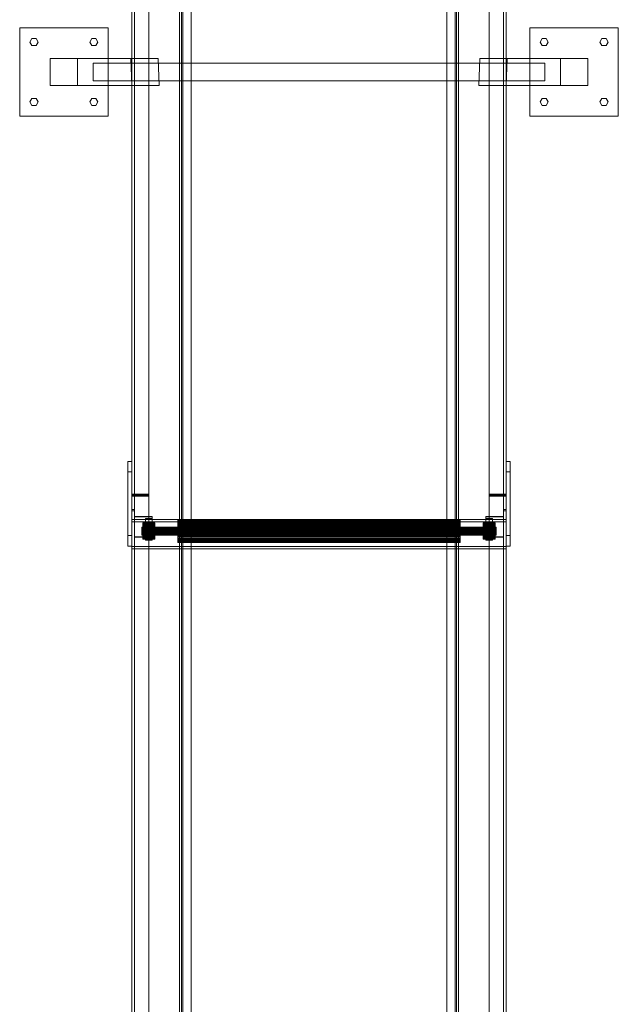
# Model space of a CAD drawing. Header units: millimetres. Extents: x -4738 to 65662, y -68080 to 6847.
# Tile 723 of 1056: x 27060 to 27940, y -21078 to -19633. Entities that reach past the tile are written whole.
import ezdxf

# ---------------------------------------------------------------- set-up
doc = ezdxf.new("R2010")
doc.units = ezdxf.units.MM
doc.layers.add('superior_C09', color=7, linetype='Continuous', lineweight=0)

msp = doc.modelspace()

# ---------------------------------------------------------------- linework, layer by layer
at = {"layer": 'superior_C09'}
for p, q in [((27225.067, -17792.489), (27225.067, -22171.241)), ((27225.067, -22172.041), (27225.067, -17793.289)), ((27225.067, -17793.689), (27225.067, -22172.44)), ((27229.067, -22172.44), (27229.067, -17793.689)), ((27250.067, -22171.241), (27250.067, -17792.489)), ((27250.067, -17793.289), (27250.067, -22172.041)), ((27750.067, -17792.489), (27750.067, -22171.241)), ((27750.067, -22172.041), (27750.067, -17793.289)), ((27771.067, -17793.689), (27771.067, -22172.44)), ((27775.067, -22171.241), (27775.067, -17792.489)), ((27775.067, -17793.289), (27775.067, -22172.041)), ((27775.067, -22172.44), (27775.067, -17793.689)), ((27225.067, -17805.813), (27225.067, -22184.565)), ((27225.067, -22185.364), (27225.067, -17806.612)), ((27229.067, -17806.612), (27229.067, -22185.364)), ((27250.067, -22184.565), (27250.067, -17805.813)), ((27250.067, -17806.612), (27250.067, -22185.364)), ((27750.067, -17805.813), (27750.067, -22184.565)), ((27750.067, -22185.364), (27750.067, -17806.612)), ((27771.067, -22185.364), (27771.067, -17806.612)), ((27775.067, -22184.565), (27775.067, -17805.813)), ((27775.067, -17806.612), (27775.067, -22185.364)), ((27300.067, -17852.939), (27300.067, -22092.939)), ((27300.067, -22093.338), (27300.067, -17853.338)), ((27700.067, -22092.939), (27700.067, -17852.939)), ((27700.067, -17853.338), (27700.067, -22093.338)), ((27300.067, -17866.662), (27300.067, -22106.662)), ((27300.067, -22107.061), (27300.067, -17867.061)), ((27700.067, -22106.662), (27700.067, -17866.662)), ((27700.067, -17867.061), (27700.067, -22107.061)), ((27295.067, -17907.74), (27295.067, -22028.81)), ((27295.067, -22033.473), (27295.067, -17912.404)), ((27298.067, -22028.81), (27298.067, -17907.74)), ((27298.067, -17912.404), (27298.067, -22033.473)), ((27702.067, -17907.74), (27702.067, -22028.81)), ((27702.067, -22033.473), (27702.067, -17912.404)), ((27705.067, -22028.81), (27705.067, -17907.74)), ((27705.067, -17912.404), (27705.067, -22033.473)), ((27300.067, -17922.714), (27300.067, -22023.962)), ((27300.067, -22024.362), (27300.067, -17923.114)), ((27700.067, -22023.962), (27700.067, -17922.714)), ((27700.067, -17923.114), (27700.067, -22024.362)), ((27229.067, -17952.846), (27229.067, -21994.629)), ((27229.067, -21995.429), (27229.067, -17953.646)), ((27312.067, -21994.629), (27312.067, -17952.846)), ((27312.067, -17953.646), (27312.067, -21995.429)), ((27688.067, -17952.846), (27688.067, -21994.629)), ((27688.067, -21995.429), (27688.067, -17953.646)), ((27771.067, -21994.629), (27771.067, -17952.846)), ((27771.067, -17953.646), (27771.067, -21995.429)), ((27225.067, -19142.148), (27225.067, -20329.467)), ((27225.067, -20330.266), (27225.067, -19142.947)), ((27229.067, -20329.467), (27229.067, -19142.148)), ((27250.067, -20329.467), (27250.067, -19142.148)), ((27250.067, -19142.947), (27250.067, -20330.266)), ((27750.067, -19142.148), (27750.067, -20329.467)), ((27750.067, -20330.266), (27750.067, -19142.947)), ((27771.067, -19142.148), (27771.067, -20329.467)), ((27775.067, -20329.467), (27775.067, -19142.148)), ((27775.067, -19142.947), (27775.067, -20330.266)), ((27225.067, -20351.717), (27225.067, -19164.398)), ((27229.067, -19164.398), (27229.067, -20351.717)), ((27771.067, -20351.717), (27771.067, -19164.398)), ((27775.067, -19164.398), (27775.067, -20351.717)), ((27060.421, -19774.494), (27060.421, -19644.494)), ((27060.421, -19644.494), (27190.421, -19644.494)), ((27190.421, -19644.494), (27190.421, -19774.494)), ((27809.714, -19774.494), (27809.714, -19644.494)), ((27809.714, -19644.494), (27939.714, -19644.494)), ((27939.714, -19644.494), (27939.714, -19774.494)), ((27075.421, -19665.494), (27078.421, -19660.298)), ((27078.421, -19660.298), (27084.421, -19660.298)), ((27084.421, -19660.298), (27087.421, -19665.494)), ((27163.421, -19665.494), (27166.421, -19660.298)), ((27166.421, -19660.298), (27172.421, -19660.298)), ((27172.421, -19660.298), (27175.421, -19665.494)), ((27824.714, -19665.494), (27827.714, -19660.298)), ((27827.714, -19660.298), (27833.714, -19660.298)), ((27833.714, -19660.298), (27836.714, -19665.494)), ((27912.714, -19665.494), (27915.714, -19660.298)), ((27915.714, -19660.298), (27921.714, -19660.298)), ((27921.714, -19660.298), (27924.714, -19665.494)), ((27078.421, -19670.691), (27075.421, -19665.494)), ((27084.421, -19670.691), (27078.421, -19670.691)), ((27087.421, -19665.494), (27084.421, -19670.691)), ((27166.421, -19670.691), (27163.421, -19665.494)), ((27172.421, -19670.691), (27166.421, -19670.691)), ((27175.421, -19665.494), (27172.421, -19670.691)), ((27827.714, -19670.691), (27824.714, -19665.494)), ((27833.714, -19670.691), (27827.714, -19670.691)), ((27836.714, -19665.494), (27833.714, -19670.691)), ((27915.714, -19670.691), (27912.714, -19665.494)), ((27921.714, -19670.691), (27915.714, -19670.691)), ((27924.714, -19665.494), (27921.714, -19670.691)), ((27105.421, -19729.494), (27105.421, -19689.494)), ((27105.421, -19689.494), (27145.421, -19689.494)), ((27105.421, -19689.494), (27223.826, -19689.494)), ((27145.421, -19689.494), (27145.421, -19729.494)), ((27145.421, -19689.494), (27263.826, -19689.494)), ((27263.826, -19689.494), (27223.826, -19689.494)), ((27223.826, -19689.494), (27225.067, -19729.494)), ((27265.067, -19729.494), (27263.826, -19689.494)), ((27736.309, -19689.494), (27735.067, -19729.494)), ((27776.309, -19689.494), (27736.309, -19689.494)), ((27854.714, -19689.494), (27736.309, -19689.494)), ((27775.067, -19729.494), (27776.309, -19689.494)), ((27894.714, -19689.494), (27776.309, -19689.494)), ((27854.714, -19729.494), (27854.714, -19689.494)), ((27854.714, -19689.494), (27894.714, -19689.494)), ((27894.714, -19689.494), (27894.714, -19729.494)), ((27168.494, -19696.494), (27831.641, -19696.494)), ((27168.494, -19722.494), (27168.494, -19696.494)), ((27831.641, -19696.494), (27831.641, -19722.494)), ((27145.421, -19729.494), (27105.421, -19729.494)), ((27225.067, -19729.494), (27105.421, -19729.494)), ((27145.421, -19729.494), (27265.067, -19729.494)), ((27831.641, -19722.494), (27168.494, -19722.494)), ((27225.067, -19729.494), (27265.067, -19729.494)), ((27735.067, -19729.494), (27775.067, -19729.494)), ((27735.067, -19729.494), (27854.714, -19729.494)), ((27894.714, -19729.494), (27775.067, -19729.494)), ((27894.714, -19729.494), (27854.714, -19729.494)), ((27075.421, -19753.494), (27078.421, -19748.298)), ((27078.421, -19748.298), (27084.421, -19748.298)), ((27084.421, -19748.298), (27087.421, -19753.494)), ((27163.421, -19753.494), (27166.421, -19748.298)), ((27166.421, -19748.298), (27172.421, -19748.298)), ((27172.421, -19748.298), (27175.421, -19753.494)), ((27824.714, -19753.494), (27827.714, -19748.298)), ((27827.714, -19748.298), (27833.714, -19748.298)), ((27833.714, -19748.298), (27836.714, -19753.494)), ((27912.714, -19753.494), (27915.714, -19748.298)), ((27915.714, -19748.298), (27921.714, -19748.298)), ((27921.714, -19748.298), (27924.714, -19753.494)), ((27078.421, -19758.691), (27075.421, -19753.494)), ((27084.421, -19758.691), (27078.421, -19758.691)), ((27087.421, -19753.494), (27084.421, -19758.691)), ((27166.421, -19758.691), (27163.421, -19753.494)), ((27172.421, -19758.691), (27166.421, -19758.691)), ((27175.421, -19753.494), (27172.421, -19758.691)), ((27827.714, -19758.691), (27824.714, -19753.494)), ((27833.714, -19758.691), (27827.714, -19758.691)), ((27836.714, -19753.494), (27833.714, -19758.691)), ((27915.714, -19758.691), (27912.714, -19753.494)), ((27921.714, -19758.691), (27915.714, -19758.691)), ((27924.714, -19753.494), (27921.714, -19758.691)), ((27190.421, -19774.494), (27060.421, -19774.494)), ((27939.714, -19774.494), (27809.714, -19774.494)), ((27219.067, -20281.203), (27219.067, -20390.222)), ((27225.067, -20281.203), (27219.067, -20281.203)), ((27219.067, -20281.203), (27219.067, -20296.525)), ((27225.067, -20390.222), (27225.067, -20281.203)), ((27225.067, -20296.525), (27225.067, -20281.203)), ((27775.067, -20281.203), (27775.067, -20390.222)), ((27781.067, -20281.203), (27775.067, -20281.203)), ((27775.067, -20281.203), (27775.067, -20296.525)), ((27781.067, -20390.222), (27781.067, -20281.203)), ((27781.067, -20296.525), (27781.067, -20281.203)), ((27219.067, -20296.525), (27225.067, -20296.525)), ((27219.067, -20405.544), (27219.067, -20296.525)), ((27225.067, -20296.525), (27225.067, -20405.544)), ((27775.067, -20296.525), (27781.067, -20296.525)), ((27775.067, -20405.544), (27775.067, -20296.525)), ((27781.067, -20296.525), (27781.067, -20405.544)), ((27225.067, -20329.467), (27229.067, -20329.467)), ((27225.067, -20351.717), (27225.067, -20329.467)), ((27225.067, -20329.467), (27250.067, -20329.467)), ((27225.067, -20330.266), (27225.067, -20329.467)), ((27250.067, -20330.266), (27225.067, -20330.266)), ((27225.067, -20331.449), (27225.067, -21518.768)), ((27229.067, -20331.449), (27225.067, -20331.449)), ((27225.067, -20331.449), (27225.067, -20353.699)), ((27250.067, -20331.449), (27225.067, -20331.449)), ((27225.067, -20331.449), (27225.067, -20332.248)), ((27225.067, -20332.248), (27250.067, -20332.248)), ((27225.067, -21519.568), (27225.067, -20332.248)), ((27229.067, -20351.717), (27229.067, -20329.467)), ((27229.067, -21518.768), (27229.067, -20331.449)), ((27229.067, -20353.699), (27229.067, -20331.449)), ((27250.067, -20330.266), (27250.067, -20329.467)), ((27250.067, -21518.768), (27250.067, -20331.449)), ((27250.067, -20332.248), (27250.067, -20331.449)), ((27250.067, -20332.248), (27250.067, -21519.568)), ((27750.067, -20329.467), (27775.067, -20329.467)), ((27750.067, -20330.266), (27750.067, -20329.467)), ((27775.067, -20330.266), (27750.067, -20330.266)), ((27750.067, -20331.449), (27750.067, -21518.768)), ((27775.067, -20331.449), (27750.067, -20331.449)), ((27750.067, -20331.449), (27750.067, -20332.248)), ((27750.067, -20332.248), (27775.067, -20332.248)), ((27750.067, -21519.568), (27750.067, -20332.248)), ((27771.067, -20329.467), (27775.067, -20329.467)), ((27771.067, -20351.717), (27771.067, -20329.467)), ((27771.067, -20331.449), (27771.067, -21518.768)), ((27775.067, -20331.449), (27771.067, -20331.449)), ((27771.067, -20331.449), (27771.067, -20353.699)), ((27775.067, -20351.717), (27775.067, -20329.467)), ((27775.067, -20330.266), (27775.067, -20329.467)), ((27775.067, -21518.768), (27775.067, -20331.449)), ((27775.067, -20353.699), (27775.067, -20331.449)), ((27775.067, -20332.248), (27775.067, -20331.449)), ((27775.067, -20332.248), (27775.067, -21519.568)), ((27229.067, -20351.717), (27225.067, -20351.717)), ((27225.067, -20353.699), (27229.067, -20353.699)), ((27225.067, -21541.018), (27225.067, -20353.699)), ((27229.067, -20353.699), (27229.067, -21541.018)), ((27775.067, -20351.717), (27771.067, -20351.717)), ((27771.067, -20353.699), (27775.067, -20353.699)), ((27771.067, -21541.018), (27771.067, -20353.699)), ((27775.067, -20353.699), (27775.067, -21541.018)), ((27225.067, -20366.437), (27225.067, -20406.08)), ((27775.067, -20366.437), (27225.067, -20366.437)), ((27225.067, -20366.437), (27225.067, -20369.768)), ((27225.067, -20369.768), (27775.067, -20369.768)), ((27225.067, -20409.411), (27225.067, -20369.768)), ((27229.067, -20362.066), (27229.067, -20391.798)), ((27255.067, -20362.066), (27229.067, -20362.066)), ((27229.067, -20362.066), (27229.067, -20362.865)), ((27229.067, -20362.865), (27255.067, -20362.865)), ((27229.067, -20392.598), (27229.067, -20362.865)), ((27245.067, -20365.039), (27245.067, -20388.825)), ((27255.067, -20365.039), (27245.067, -20365.039)), ((27245.067, -20365.039), (27245.067, -20373.033)), ((27255.067, -20391.798), (27255.067, -20362.066)), ((27255.067, -20362.865), (27255.067, -20362.066)), ((27255.067, -20362.865), (27255.067, -20392.598)), ((27255.067, -20388.825), (27255.067, -20365.039)), ((27255.067, -20373.033), (27255.067, -20365.039)), ((27292.567, -20366.746), (27292.567, -20366.627)), ((27292.567, -20366.627), (27292.567, -20367.161)), ((27292.567, -20366.627), (27707.567, -20366.627)), ((27292.567, -20367.511), (27292.567, -20366.746)), ((27292.567, -20366.746), (27707.567, -20366.746)), ((27292.567, -20367.161), (27292.567, -20368.327)), ((27292.567, -20367.161), (27707.567, -20367.161)), ((27292.567, -20368.895), (27292.567, -20367.511)), ((27292.567, -20367.511), (27707.567, -20367.511)), ((27292.567, -20368.327), (27292.567, -20370.079)), ((27292.567, -20368.327), (27707.567, -20368.327)), ((27292.567, -20370.843), (27292.567, -20368.895)), ((27292.567, -20368.895), (27707.567, -20368.895)), ((27292.567, -20370.079), (27292.567, -20372.35)), ((27292.567, -20370.079), (27707.567, -20370.079)), ((27707.567, -20367.161), (27707.567, -20366.627)), ((27707.567, -20366.627), (27707.567, -20366.746)), ((27707.567, -20366.746), (27707.567, -20367.511)), ((27707.567, -20368.327), (27707.567, -20367.161)), ((27707.567, -20367.511), (27707.567, -20368.895)), ((27707.567, -20370.079), (27707.567, -20368.327)), ((27707.567, -20368.895), (27707.567, -20370.843)), ((27707.567, -20372.35), (27707.567, -20370.079)), ((27745.067, -20362.066), (27745.067, -20391.798)), ((27771.067, -20362.066), (27745.067, -20362.066)), ((27745.067, -20362.066), (27745.067, -20362.865)), ((27745.067, -20362.865), (27771.067, -20362.865)), ((27745.067, -20392.598), (27745.067, -20362.865)), ((27745.067, -20365.039), (27745.067, -20388.825)), ((27755.067, -20365.039), (27745.067, -20365.039)), ((27745.067, -20365.039), (27745.067, -20373.033)), ((27755.067, -20388.825), (27755.067, -20365.039)), ((27755.067, -20373.033), (27755.067, -20365.039)), ((27771.067, -20391.798), (27771.067, -20362.066)), ((27771.067, -20362.865), (27771.067, -20362.066)), ((27771.067, -20362.865), (27771.067, -20392.598)), ((27775.067, -20406.08), (27775.067, -20366.437)), ((27775.067, -20369.768), (27775.067, -20366.437)), ((27775.067, -20369.768), (27775.067, -20409.411)), ((27240.067, -20377.647), (27240.067, -20377.606)), ((27240.067, -20377.606), (27240.067, -20377.794)), ((27240.067, -20377.606), (27760.067, -20377.606)), ((27240.067, -20377.918), (27240.067, -20377.647)), ((27240.067, -20377.647), (27760.067, -20377.647)), ((27240.067, -20377.794), (27240.067, -20378.205)), ((27240.067, -20377.794), (27760.067, -20377.794)), ((27240.067, -20378.406), (27240.067, -20377.918)), ((27240.067, -20377.918), (27760.067, -20377.918)), ((27240.067, -20378.205), (27240.067, -20378.824)), ((27240.067, -20378.205), (27760.067, -20378.205)), ((27240.067, -20379.094), (27240.067, -20378.406)), ((27240.067, -20378.406), (27760.067, -20378.406)), ((27240.067, -20378.824), (27240.067, -20379.626)), ((27240.067, -20378.824), (27760.067, -20378.824)), ((27240.067, -20379.954), (27240.067, -20379.094)), ((27240.067, -20379.094), (27760.067, -20379.094)), ((27240.067, -20379.626), (27240.067, -20380.58)), ((27240.067, -20379.626), (27760.067, -20379.626)), ((27240.067, -20380.955), (27240.067, -20379.954)), ((27240.067, -20379.954), (27760.067, -20379.954)), ((27240.067, -20380.58), (27240.067, -20381.65)), ((27240.067, -20380.58), (27760.067, -20380.58)), ((27240.067, -20382.057), (27240.067, -20380.955)), ((27240.067, -20380.955), (27760.067, -20380.955)), ((27240.067, -20381.65), (27240.067, -20382.795)), ((27240.067, -20381.65), (27760.067, -20381.65)), ((27240.067, -20383.218), (27240.067, -20382.057)), ((27240.067, -20382.057), (27760.067, -20382.057)), ((27240.067, -20382.795), (27240.067, -20383.97)), ((27240.067, -20382.795), (27760.067, -20382.795)), ((27240.067, -20384.393), (27240.067, -20383.218)), ((27240.067, -20383.218), (27760.067, -20383.218)), ((27240.067, -20383.97), (27240.067, -20385.131)), ((27240.067, -20383.97), (27760.067, -20383.97)), ((27240.067, -20385.538), (27240.067, -20384.393)), ((27240.067, -20384.393), (27760.067, -20384.393)), ((27241.067, -20371.701), (27241.067, -20371.618)), ((27241.067, -20371.618), (27241.067, -20371.994)), ((27241.067, -20371.618), (27259.067, -20371.618)), ((27241.067, -20372.241), (27241.067, -20371.701)), ((27241.067, -20371.701), (27259.067, -20371.701)), ((27241.067, -20371.994), (27241.067, -20372.817)), ((27241.067, -20371.994), (27259.067, -20371.994)), ((27241.067, -20373.218), (27241.067, -20372.241)), ((27241.067, -20372.241), (27259.067, -20372.241)), ((27241.067, -20372.817), (27241.067, -20374.054)), ((27241.067, -20372.817), (27259.067, -20372.817)), ((27241.067, -20374.594), (27241.067, -20373.218)), ((27241.067, -20373.218), (27259.067, -20373.218)), ((27241.067, -20374.054), (27241.067, -20375.657)), ((27241.067, -20374.054), (27259.067, -20374.054)), ((27241.067, -20376.315), (27241.067, -20374.594)), ((27241.067, -20374.594), (27259.067, -20374.594)), ((27241.067, -20375.657), (27241.067, -20377.566)), ((27241.067, -20375.657), (27259.067, -20375.657)), ((27241.067, -20378.316), (27241.067, -20376.315)), ((27241.067, -20376.315), (27259.067, -20376.315)), ((27241.067, -20377.566), (27241.067, -20379.706)), ((27241.067, -20377.566), (27259.067, -20377.566)), ((27241.067, -20380.52), (27241.067, -20378.316)), ((27241.067, -20378.316), (27259.067, -20378.316)), ((27241.067, -20379.706), (27241.067, -20381.995)), ((27241.067, -20379.706), (27259.067, -20379.706)), ((27241.067, -20382.842), (27241.067, -20380.52)), ((27241.067, -20380.52), (27259.067, -20380.52)), ((27241.067, -20381.995), (27241.067, -20384.346)), ((27241.067, -20381.995), (27259.067, -20381.995)), ((27241.067, -20385.193), (27241.067, -20382.842)), ((27241.067, -20382.842), (27259.067, -20382.842)), ((27241.067, -20384.346), (27241.067, -20386.668)), ((27241.067, -20384.346), (27259.067, -20384.346)), ((27245.067, -20373.033), (27255.067, -20373.033)), ((27245.067, -20396.819), (27245.067, -20373.033)), ((27255.067, -20373.033), (27255.067, -20396.819)), ((27259.067, -20371.994), (27259.067, -20371.618)), ((27259.067, -20371.618), (27259.067, -20371.701)), ((27259.067, -20371.701), (27259.067, -20372.241)), ((27259.067, -20372.817), (27259.067, -20371.994)), ((27259.067, -20372.241), (27259.067, -20373.218)), ((27259.067, -20374.054), (27259.067, -20372.817)), ((27259.067, -20373.218), (27259.067, -20374.594)), ((27259.067, -20375.657), (27259.067, -20374.054)), ((27259.067, -20374.594), (27259.067, -20376.315)), ((27259.067, -20377.566), (27259.067, -20375.657)), ((27259.067, -20376.315), (27259.067, -20378.316)), ((27259.067, -20379.706), (27259.067, -20377.566)), ((27259.067, -20378.316), (27259.067, -20380.52)), ((27259.067, -20381.995), (27259.067, -20379.706)), ((27259.067, -20380.52), (27259.067, -20382.842)), ((27259.067, -20384.346), (27259.067, -20381.995)), ((27259.067, -20382.842), (27259.067, -20385.193)), ((27259.067, -20386.668), (27259.067, -20384.346)), ((27292.567, -20373.282), (27292.567, -20370.843)), ((27292.567, -20370.843), (27707.567, -20370.843)), ((27292.567, -20372.35), (27292.567, -20375.054)), ((27292.567, -20372.35), (27707.567, -20372.35)), ((27292.567, -20376.117), (27292.567, -20373.282)), ((27292.567, -20373.282), (27707.567, -20373.282)), ((27292.567, -20375.054), (27292.567, -20378.085)), ((27292.567, -20375.054), (27707.567, -20375.054)), ((27292.567, -20379.239), (27292.567, -20376.117)), ((27292.567, -20376.117), (27707.567, -20376.117)), ((27292.567, -20378.085), (27292.567, -20381.329)), ((27292.567, -20378.085), (27707.567, -20378.085)), ((27292.567, -20382.528), (27292.567, -20379.239)), ((27292.567, -20379.239), (27707.567, -20379.239)), ((27292.567, -20381.329), (27292.567, -20384.659)), ((27292.567, -20381.329), (27707.567, -20381.329)), ((27292.567, -20385.859), (27292.567, -20382.528)), ((27292.567, -20382.528), (27707.567, -20382.528)), ((27707.567, -20370.843), (27707.567, -20373.282)), ((27707.567, -20375.054), (27707.567, -20372.35)), ((27707.567, -20373.282), (27707.567, -20376.117)), ((27707.567, -20378.085), (27707.567, -20375.054)), ((27707.567, -20376.117), (27707.567, -20379.239)), ((27707.567, -20381.329), (27707.567, -20378.085)), ((27707.567, -20379.239), (27707.567, -20382.528)), ((27707.567, -20384.659), (27707.567, -20381.329)), ((27707.567, -20382.528), (27707.567, -20385.859)), ((27741.067, -20371.701), (27741.067, -20371.618)), ((27741.067, -20371.618), (27741.067, -20371.994)), ((27741.067, -20371.618), (27759.067, -20371.618)), ((27741.067, -20372.241), (27741.067, -20371.701)), ((27741.067, -20371.701), (27759.067, -20371.701)), ((27741.067, -20371.994), (27741.067, -20372.817)), ((27741.067, -20371.994), (27759.067, -20371.994)), ((27741.067, -20373.218), (27741.067, -20372.241)), ((27741.067, -20372.241), (27759.067, -20372.241)), ((27741.067, -20372.817), (27741.067, -20374.054)), ((27741.067, -20372.817), (27759.067, -20372.817)), ((27741.067, -20374.594), (27741.067, -20373.218)), ((27741.067, -20373.218), (27759.067, -20373.218)), ((27741.067, -20374.054), (27741.067, -20375.657)), ((27741.067, -20374.054), (27759.067, -20374.054)), ((27741.067, -20376.315), (27741.067, -20374.594)), ((27741.067, -20374.594), (27759.067, -20374.594)), ((27741.067, -20375.657), (27741.067, -20377.566)), ((27741.067, -20375.657), (27759.067, -20375.657)), ((27741.067, -20378.316), (27741.067, -20376.315)), ((27741.067, -20376.315), (27759.067, -20376.315)), ((27741.067, -20377.566), (27741.067, -20379.706)), ((27741.067, -20377.566), (27759.067, -20377.566)), ((27741.067, -20380.52), (27741.067, -20378.316)), ((27741.067, -20378.316), (27759.067, -20378.316)), ((27741.067, -20379.706), (27741.067, -20381.995)), ((27741.067, -20379.706), (27759.067, -20379.706)), ((27741.067, -20382.842), (27741.067, -20380.52)), ((27741.067, -20380.52), (27759.067, -20380.52)), ((27741.067, -20381.995), (27741.067, -20384.346)), ((27741.067, -20381.995), (27759.067, -20381.995)), ((27741.067, -20385.193), (27741.067, -20382.842)), ((27741.067, -20382.842), (27759.067, -20382.842)), ((27741.067, -20384.346), (27741.067, -20386.668)), ((27741.067, -20384.346), (27759.067, -20384.346)), ((27745.067, -20373.033), (27755.067, -20373.033)), ((27745.067, -20396.819), (27745.067, -20373.033)), ((27755.067, -20373.033), (27755.067, -20396.819)), ((27759.067, -20371.994), (27759.067, -20371.618)), ((27759.067, -20371.618), (27759.067, -20371.701)), ((27759.067, -20371.701), (27759.067, -20372.241)), ((27759.067, -20372.817), (27759.067, -20371.994)), ((27759.067, -20372.241), (27759.067, -20373.218)), ((27759.067, -20374.054), (27759.067, -20372.817)), ((27759.067, -20373.218), (27759.067, -20374.594)), ((27759.067, -20375.657), (27759.067, -20374.054)), ((27759.067, -20374.594), (27759.067, -20376.315)), ((27759.067, -20377.566), (27759.067, -20375.657)), ((27759.067, -20376.315), (27759.067, -20378.316)), ((27759.067, -20379.706), (27759.067, -20377.566)), ((27759.067, -20378.316), (27759.067, -20380.52)), ((27759.067, -20381.995), (27759.067, -20379.706)), ((27759.067, -20380.52), (27759.067, -20382.842)), ((27759.067, -20384.346), (27759.067, -20381.995)), ((27759.067, -20382.842), (27759.067, -20385.193)), ((27759.067, -20386.668), (27759.067, -20384.346)), ((27760.067, -20377.794), (27760.067, -20377.606)), ((27760.067, -20377.606), (27760.067, -20377.647)), ((27760.067, -20377.647), (27760.067, -20377.918)), ((27760.067, -20378.205), (27760.067, -20377.794)), ((27760.067, -20377.918), (27760.067, -20378.406)), ((27760.067, -20378.824), (27760.067, -20378.205)), ((27760.067, -20378.406), (27760.067, -20379.094)), ((27760.067, -20379.626), (27760.067, -20378.824)), ((27760.067, -20379.094), (27760.067, -20379.954)), ((27760.067, -20380.58), (27760.067, -20379.626)), ((27760.067, -20379.954), (27760.067, -20380.955)), ((27760.067, -20381.65), (27760.067, -20380.58)), ((27760.067, -20380.955), (27760.067, -20382.057)), ((27760.067, -20382.795), (27760.067, -20381.65)), ((27760.067, -20382.057), (27760.067, -20383.218)), ((27760.067, -20383.97), (27760.067, -20382.795)), ((27760.067, -20383.218), (27760.067, -20384.393)), ((27760.067, -20385.131), (27760.067, -20383.97)), ((27760.067, -20384.393), (27760.067, -20385.538)), ((27219.067, -20390.222), (27225.067, -20390.222)), ((27219.067, -20405.544), (27219.067, -20390.222)), ((27225.067, -20405.544), (27225.067, -20390.222)), ((27229.067, -20391.798), (27255.067, -20391.798)), ((27229.067, -20392.598), (27229.067, -20391.798)), ((27255.067, -20392.598), (27229.067, -20392.598)), ((27240.067, -20385.131), (27240.067, -20386.233)), ((27240.067, -20385.131), (27760.067, -20385.131)), ((27240.067, -20386.608), (27240.067, -20385.538)), ((27240.067, -20385.538), (27760.067, -20385.538)), ((27240.067, -20386.233), (27240.067, -20387.233)), ((27240.067, -20386.233), (27760.067, -20386.233)), ((27240.067, -20387.562), (27240.067, -20386.608)), ((27240.067, -20386.608), (27760.067, -20386.608)), ((27240.067, -20387.233), (27240.067, -20388.094)), ((27240.067, -20387.233), (27760.067, -20387.233)), ((27240.067, -20388.364), (27240.067, -20387.562)), ((27240.067, -20387.562), (27760.067, -20387.562)), ((27240.067, -20388.094), (27240.067, -20388.782)), ((27240.067, -20388.094), (27760.067, -20388.094)), ((27240.067, -20388.982), (27240.067, -20388.364)), ((27240.067, -20388.364), (27760.067, -20388.364)), ((27240.067, -20388.782), (27240.067, -20389.27)), ((27240.067, -20388.782), (27760.067, -20388.782)), ((27240.067, -20389.394), (27240.067, -20388.982)), ((27240.067, -20388.982), (27760.067, -20388.982)), ((27240.067, -20389.27), (27240.067, -20389.54)), ((27240.067, -20389.27), (27760.067, -20389.27)), ((27240.067, -20389.582), (27240.067, -20389.394)), ((27240.067, -20389.394), (27760.067, -20389.394)), ((27240.067, -20389.54), (27240.067, -20389.582)), ((27760.067, -20389.54), (27240.067, -20389.54)), ((27240.067, -20389.582), (27760.067, -20389.582)), ((27241.067, -20387.482), (27241.067, -20385.193)), ((27241.067, -20385.193), (27259.067, -20385.193)), ((27241.067, -20386.668), (27241.067, -20388.872)), ((27241.067, -20386.668), (27259.067, -20386.668)), ((27241.067, -20389.622), (27241.067, -20387.482)), ((27241.067, -20387.482), (27259.067, -20387.482)), ((27241.067, -20388.872), (27241.067, -20390.873)), ((27241.067, -20388.872), (27259.067, -20388.872)), ((27241.067, -20391.531), (27241.067, -20389.622)), ((27241.067, -20389.622), (27259.067, -20389.622)), ((27241.067, -20390.873), (27241.067, -20392.594)), ((27241.067, -20390.873), (27259.067, -20390.873)), ((27241.067, -20393.134), (27241.067, -20391.531)), ((27241.067, -20391.531), (27259.067, -20391.531)), ((27241.067, -20392.594), (27241.067, -20393.97)), ((27241.067, -20392.594), (27259.067, -20392.594)), ((27241.067, -20394.371), (27241.067, -20393.134)), ((27241.067, -20393.134), (27259.067, -20393.134)), ((27241.067, -20393.97), (27241.067, -20394.947)), ((27241.067, -20393.97), (27259.067, -20393.97)), ((27241.067, -20395.194), (27241.067, -20394.371)), ((27241.067, -20394.371), (27259.067, -20394.371)), ((27241.067, -20394.947), (27241.067, -20395.487)), ((27241.067, -20394.947), (27259.067, -20394.947)), ((27241.067, -20395.57), (27241.067, -20395.194)), ((27241.067, -20395.194), (27259.067, -20395.194)), ((27241.067, -20395.487), (27241.067, -20395.57)), ((27259.067, -20395.487), (27241.067, -20395.487)), ((27241.067, -20395.57), (27259.067, -20395.57)), ((27245.067, -20388.825), (27255.067, -20388.825)), ((27245.067, -20396.819), (27245.067, -20388.825)), ((27255.067, -20396.819), (27245.067, -20396.819)), ((27255.067, -20396.819), (27255.067, -20388.825)), ((27255.067, -20392.598), (27255.067, -20391.798)), ((27259.067, -20385.193), (27259.067, -20387.482)), ((27259.067, -20388.872), (27259.067, -20386.668)), ((27259.067, -20387.482), (27259.067, -20389.622)), ((27259.067, -20390.873), (27259.067, -20388.872)), ((27259.067, -20389.622), (27259.067, -20391.531)), ((27259.067, -20392.594), (27259.067, -20390.873)), ((27259.067, -20391.531), (27259.067, -20393.134)), ((27259.067, -20393.97), (27259.067, -20392.594)), ((27259.067, -20393.134), (27259.067, -20394.371)), ((27259.067, -20394.947), (27259.067, -20393.97)), ((27259.067, -20394.371), (27259.067, -20395.194)), ((27259.067, -20395.487), (27259.067, -20394.947)), ((27259.067, -20395.194), (27259.067, -20395.57)), ((27259.067, -20395.57), (27259.067, -20395.487)), ((27292.567, -20384.659), (27292.567, -20387.949)), ((27292.567, -20384.659), (27707.567, -20384.659)), ((27292.567, -20389.102), (27292.567, -20385.859)), ((27292.567, -20385.859), (27707.567, -20385.859)), ((27292.567, -20387.949), (27292.567, -20391.071)), ((27292.567, -20387.949), (27707.567, -20387.949)), ((27292.567, -20392.134), (27292.567, -20389.102)), ((27292.567, -20389.102), (27707.567, -20389.102)), ((27292.567, -20391.071), (27292.567, -20393.906)), ((27292.567, -20391.071), (27707.567, -20391.071)), ((27292.567, -20394.838), (27292.567, -20392.134)), ((27292.567, -20392.134), (27707.567, -20392.134)), ((27292.567, -20393.906), (27292.567, -20396.345)), ((27292.567, -20393.906), (27707.567, -20393.906)), ((27292.567, -20397.109), (27292.567, -20394.838)), ((27292.567, -20394.838), (27707.567, -20394.838)), ((27292.567, -20396.345), (27292.567, -20398.293)), ((27292.567, -20396.345), (27707.567, -20396.345)), ((27292.567, -20398.861), (27292.567, -20397.109)), ((27292.567, -20397.109), (27707.567, -20397.109)), ((27292.567, -20398.293), (27292.567, -20399.677)), ((27292.567, -20398.293), (27707.567, -20398.293)), ((27292.567, -20400.027), (27292.567, -20398.861)), ((27292.567, -20398.861), (27707.567, -20398.861)), ((27707.567, -20387.949), (27707.567, -20384.659)), ((27707.567, -20385.859), (27707.567, -20389.102)), ((27707.567, -20391.071), (27707.567, -20387.949)), ((27707.567, -20389.102), (27707.567, -20392.134)), ((27707.567, -20393.906), (27707.567, -20391.071)), ((27707.567, -20392.134), (27707.567, -20394.838)), ((27707.567, -20396.345), (27707.567, -20393.906)), ((27707.567, -20394.838), (27707.567, -20397.109)), ((27707.567, -20398.293), (27707.567, -20396.345)), ((27707.567, -20397.109), (27707.567, -20398.861)), ((27707.567, -20399.677), (27707.567, -20398.293)), ((27707.567, -20398.861), (27707.567, -20400.027)), ((27741.067, -20387.482), (27741.067, -20385.193)), ((27741.067, -20385.193), (27759.067, -20385.193)), ((27741.067, -20386.668), (27741.067, -20388.872)), ((27741.067, -20386.668), (27759.067, -20386.668)), ((27741.067, -20389.622), (27741.067, -20387.482)), ((27741.067, -20387.482), (27759.067, -20387.482)), ((27741.067, -20388.872), (27741.067, -20390.873)), ((27741.067, -20388.872), (27759.067, -20388.872)), ((27741.067, -20391.531), (27741.067, -20389.622)), ((27741.067, -20389.622), (27759.067, -20389.622)), ((27741.067, -20390.873), (27741.067, -20392.594)), ((27741.067, -20390.873), (27759.067, -20390.873)), ((27741.067, -20393.134), (27741.067, -20391.531)), ((27741.067, -20391.531), (27759.067, -20391.531)), ((27741.067, -20392.594), (27741.067, -20393.97)), ((27741.067, -20392.594), (27759.067, -20392.594)), ((27741.067, -20394.371), (27741.067, -20393.134)), ((27741.067, -20393.134), (27759.067, -20393.134)), ((27741.067, -20393.97), (27741.067, -20394.947)), ((27741.067, -20393.97), (27759.067, -20393.97)), ((27741.067, -20395.194), (27741.067, -20394.371)), ((27741.067, -20394.371), (27759.067, -20394.371)), ((27741.067, -20394.947), (27741.067, -20395.487)), ((27741.067, -20394.947), (27759.067, -20394.947)), ((27741.067, -20395.57), (27741.067, -20395.194)), ((27741.067, -20395.194), (27759.067, -20395.194)), ((27741.067, -20395.487), (27741.067, -20395.57)), ((27759.067, -20395.487), (27741.067, -20395.487)), ((27741.067, -20395.57), (27759.067, -20395.57)), ((27745.067, -20388.825), (27755.067, -20388.825)), ((27745.067, -20396.819), (27745.067, -20388.825)), ((27745.067, -20391.798), (27771.067, -20391.798)), ((27745.067, -20392.598), (27745.067, -20391.798)), ((27771.067, -20392.598), (27745.067, -20392.598)), ((27755.067, -20396.819), (27745.067, -20396.819)), ((27755.067, -20396.819), (27755.067, -20388.825)), ((27759.067, -20385.193), (27759.067, -20387.482)), ((27759.067, -20388.872), (27759.067, -20386.668)), ((27759.067, -20387.482), (27759.067, -20389.622)), ((27759.067, -20390.873), (27759.067, -20388.872)), ((27759.067, -20389.622), (27759.067, -20391.531)), ((27759.067, -20392.594), (27759.067, -20390.873)), ((27759.067, -20391.531), (27759.067, -20393.134)), ((27759.067, -20393.97), (27759.067, -20392.594)), ((27759.067, -20393.134), (27759.067, -20394.371)), ((27759.067, -20394.947), (27759.067, -20393.97)), ((27759.067, -20394.371), (27759.067, -20395.194)), ((27759.067, -20395.487), (27759.067, -20394.947)), ((27759.067, -20395.194), (27759.067, -20395.57)), ((27759.067, -20395.57), (27759.067, -20395.487)), ((27760.067, -20386.233), (27760.067, -20385.131)), ((27760.067, -20385.538), (27760.067, -20386.608)), ((27760.067, -20387.233), (27760.067, -20386.233)), ((27760.067, -20386.608), (27760.067, -20387.562)), ((27760.067, -20388.094), (27760.067, -20387.233)), ((27760.067, -20387.562), (27760.067, -20388.364)), ((27760.067, -20388.782), (27760.067, -20388.094)), ((27760.067, -20388.364), (27760.067, -20388.982)), ((27760.067, -20389.27), (27760.067, -20388.782)), ((27760.067, -20388.982), (27760.067, -20389.394)), ((27760.067, -20389.54), (27760.067, -20389.27)), ((27760.067, -20389.394), (27760.067, -20389.582)), ((27760.067, -20389.582), (27760.067, -20389.54)), ((27771.067, -20392.598), (27771.067, -20391.798)), ((27775.067, -20390.222), (27781.067, -20390.222)), ((27775.067, -20405.544), (27775.067, -20390.222)), ((27781.067, -20405.544), (27781.067, -20390.222)), ((27225.067, -20405.544), (27219.067, -20405.544)), ((27225.067, -20406.08), (27775.067, -20406.08)), ((27225.067, -20409.411), (27225.067, -20406.08)), ((27775.067, -20409.411), (27225.067, -20409.411)), ((27292.567, -20399.677), (27292.567, -20400.442)), ((27292.567, -20399.677), (27707.567, -20399.677)), ((27292.567, -20400.561), (27292.567, -20400.027)), ((27292.567, -20400.027), (27707.567, -20400.027)), ((27292.567, -20400.442), (27292.567, -20400.561)), ((27707.567, -20400.442), (27292.567, -20400.442)), ((27292.567, -20400.561), (27707.567, -20400.561)), ((27707.567, -20400.442), (27707.567, -20399.677)), ((27707.567, -20400.027), (27707.567, -20400.561)), ((27707.567, -20400.561), (27707.567, -20400.442)), ((27781.067, -20405.544), (27775.067, -20405.544)), ((27775.067, -20409.411), (27775.067, -20406.08))]:
    msp.add_line(p, q, dxfattribs=at)

doc.saveas('drawing.dxf')
